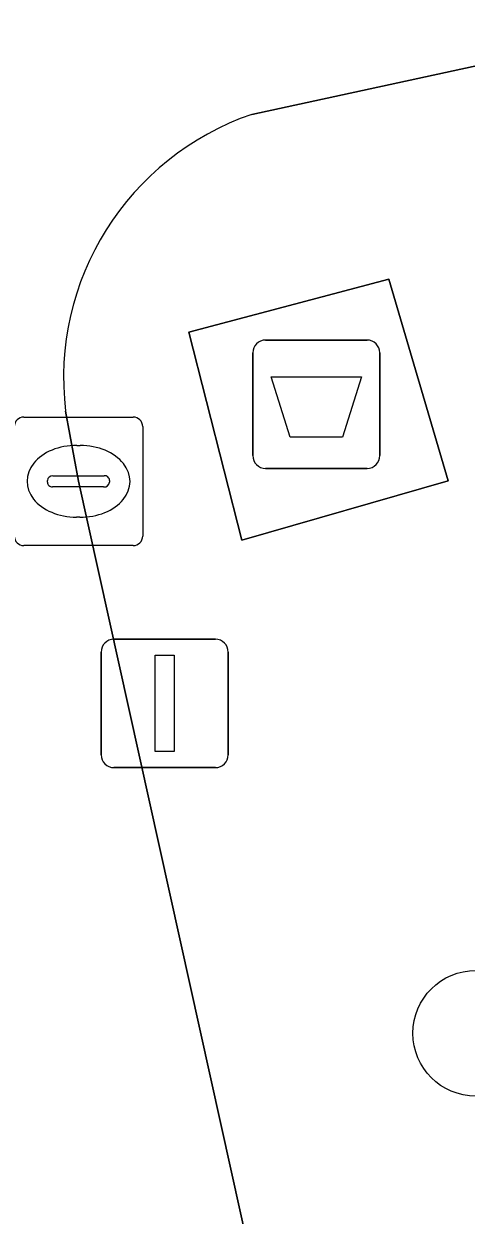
# Model space of a CAD drawing. Extents: x 161087 to 161926, y 382572 to 383873.
# Drawn here: x 161680.18 to 161683.63, y 382877.35 to 382886.62 of the extents above; entities that cross this region are included whole.
import ezdxf

# ---------------------------------------------------------------- set-up
doc = ezdxf.new("R2010")
doc.units = 0
for name, color, linetype in [('IMGEO_Afval_apart_plaats', 7, 'Continuous'), ('IMGEO_Boom', 7, 'Continuous'), ('IMGEO_Kolk', 7, 'Continuous'), ('IMGEO_Lichtmast', 7, 'Continuous'), ('IMGEO_Rijbaan_lokaal_open', 7, 'Continuous'), ('IMGEO_Terreindeel_halfverhard', 7, 'Continuous'), ('IMGEO_Voetpad_gesloten', 7, 'Continuous')]:
    doc.layers.add(name, color=color, linetype=linetype)

msp = doc.modelspace()

# ---------------------------------------------------------------- linework, layer by layer
at = {"layer": 'IMGEO_Afval_apart_plaats'}
for p, q in [((161682.0681, 382884.1625), (161682.8579, 382884.1625)), ((161682.8579, 382884.1625), (161682.0681, 382884.1625)), ((161681.9681, 382883.2635), (161681.9681, 382884.0625)), ((161681.9681, 382884.0625), (161681.9681, 382883.2635)), ((161682.9579, 382884.0625), (161682.9579, 382883.2635)), ((161682.9579, 382883.2635), (161682.9579, 382884.0625)), ((161682.8579, 382883.1635), (161682.0681, 382883.1635)), ((161682.0681, 382883.1635), (161682.8579, 382883.1635))]:
    msp.add_line(p, q, dxfattribs=at)
msp.add_lwpolyline([(161682.1108, 382883.8774), (161682.8152, 382883.8774), (161682.6664, 382883.4065), (161682.2596, 382883.4065), (161682.1108, 382883.8774)], dxfattribs=at)
for centre, start, end in [((161682.0681, 382884.0625), 90, 180), ((161682.0681, 382884.0625), 90, 180), ((161682.8579, 382884.0625), 0, 90), ((161682.8579, 382884.0625), 360, 90), ((161682.0681, 382883.2635), 180, 270), ((161682.0681, 382883.2635), 180, 270), ((161682.8579, 382883.2635), 270, 0), ((161682.8579, 382883.2635), 270, 0)]:
    msp.add_arc(centre, 0.1, start, end, dxfattribs=at)
at = {"layer": 'IMGEO_Boom'}
msp.add_circle((161683.705, 382878.767), 0.4892, dxfattribs=at)
at = {"layer": 'IMGEO_Kolk'}
for p, q in [((161680.1849, 382883.5635), (161681.0371, 382883.5635)), ((161681.1115, 382883.4891), (161681.1115, 382882.6369)), ((161680.5985, 382883.3427), (161680.6235, 382883.3427)), ((161680.3689, 382883.0569), (161680.3689, 382883.0691)), ((161680.412, 382883.1063), (161680.8099, 382883.1063)), ((161680.853, 382883.0691), (161680.853, 382883.0569)), ((161680.8065, 382883.0197), (161680.4086, 382883.0197)), ((161680.6205, 382882.7833), (161680.5956, 382882.7833)), ((161681.0371, 382882.5625), (161680.1849, 382882.5625))]:
    msp.add_line(p, q, dxfattribs=at)
for points in [[(161680.1849, 382883.5635), (161681.0371, 382883.5635)], [(161681.1115, 382883.4891), (161681.1115, 382882.6369)], [(161681.0371, 382882.5625), (161680.1849, 382882.5625)]]:
    msp.add_lwpolyline(points, dxfattribs=at)
for centre, radius, start, end in [((161680.187, 382883.487), 0.0765, 91.55205, 178.44795), ((161680.187, 382883.487), 0.0765, 91.55205, 178.44795), ((161681.035, 382883.487), 0.0765, 1.55205, 88.44795), ((161681.035, 382883.487), 0.0765, 1.55205, 88.44795), ((161680.4091, 382883.0661), 0.0403, 85.87752, 175.75265), ((161680.4056, 382883.0562), 0.0366, 178.93798, 274.71019), ((161680.8104, 382883.0625), 0.043, 264.86636, 352.45326), ((161680.8144, 382883.0679), 0.0386, 1.73085, 96.63898), ((161680.187, 382882.639), 0.0765, 181.55205, 268.44795), ((161680.187, 382882.639), 0.0765, 181.55205, 268.44795), ((161681.035, 382882.639), 0.0765, 271.55205, 358.44795), ((161681.035, 382882.639), 0.0765, 271.55205, 358.44795)]:
    msp.add_arc(centre, radius, start, end, dxfattribs=at)
for centre, major_axis, ratio, start_param, end_param in [((161680.597, 382883.063), (-0.3872, 0.002), 0.722429, 4.712389, 7.853982), ((161680.622, 382883.063), (-0.3901, 0.002), 0.717154, 1.570796, 4.712389)]:
    msp.add_ellipse(centre, major_axis=major_axis, ratio=ratio, start_param=start_param, end_param=end_param, dxfattribs=at)
at = {"layer": 'IMGEO_Lichtmast'}
for p, q in [((161680.8871, 382881.8335), (161681.6769, 382881.8335)), ((161681.6769, 382881.8335), (161680.8871, 382881.8335)), ((161680.7871, 382880.9345), (161680.7871, 382881.7335)), ((161680.7871, 382881.7335), (161680.7871, 382880.9345)), ((161681.7769, 382881.7335), (161681.7769, 382880.9345)), ((161681.7769, 382880.9345), (161681.7769, 382881.7335)), ((161681.6769, 382880.8345), (161680.8871, 382880.8345)), ((161680.8871, 382880.8345), (161681.6769, 382880.8345))]:
    msp.add_line(p, q, dxfattribs=at)
msp.add_lwpolyline([(161681.207, 382881.709), (161681.357, 382881.709), (161681.357, 382880.959), (161681.207, 382880.959), (161681.207, 382881.709)], dxfattribs=at)
for centre, start, end in [((161680.8871, 382881.7335), 90, 180), ((161680.8871, 382881.7335), 90, 180), ((161681.6769, 382881.7335), 0, 90), ((161681.6769, 382881.7335), 360, 90), ((161680.8871, 382880.9345), 180, 270), ((161680.8871, 382880.9345), 180, 270), ((161681.6769, 382880.9345), 270, 0), ((161681.6769, 382880.9345), 270, 0)]:
    msp.add_arc(centre, 0.1, start, end, dxfattribs=at)
at = {"layer": 'IMGEO_Rijbaan_lokaal_open'}
for points in [[(161681.96, 382885.919), (161683.961, 382886.351), (161684.559, 382886.48), (161683.406, 382891.702), (161674.102, 382887.212), (161679.623, 382861.949), (161677.784, 382861.355), (161678.289, 382859.661), (161689.384, 382863.188), (161689.446, 382862.922), (161689.801, 382863.028), (161688.937, 382866.657), (161688.305, 382866.503), (161685.885, 382865.984)], [(161684.09, 382867.362), (161680.612, 382883.063), (161680.51, 382883.61)]]:
    msp.add_lwpolyline(points, dxfattribs=at)
msp.add_arc((161682.6638, 382883.8672), 2.1691, 108.93398, 186.81023, dxfattribs=at)
at = {"layer": 'IMGEO_Terreindeel_halfverhard'}
for points in [[(161683.961, 382886.351), (161681.96, 382885.919)], [(161680.51, 382883.61), (161680.612, 382883.063), (161684.09, 382867.362)]]:
    msp.add_lwpolyline(points, dxfattribs=at)
msp.add_lwpolyline([(161681.471, 382884.224), (161683.028, 382884.636), (161683.49, 382883.068), (161681.883, 382882.606)], close=True, dxfattribs=at)
msp.add_arc((161682.6638, 382883.8672), 2.1691, 108.93398, 186.81023, dxfattribs=at)
at = {"layer": 'IMGEO_Voetpad_gesloten'}
msp.add_lwpolyline([(161681.471, 382884.224), (161681.883, 382882.606), (161683.49, 382883.068), (161683.028, 382884.636)], close=True, dxfattribs=at)

doc.saveas('drawing.dxf')
